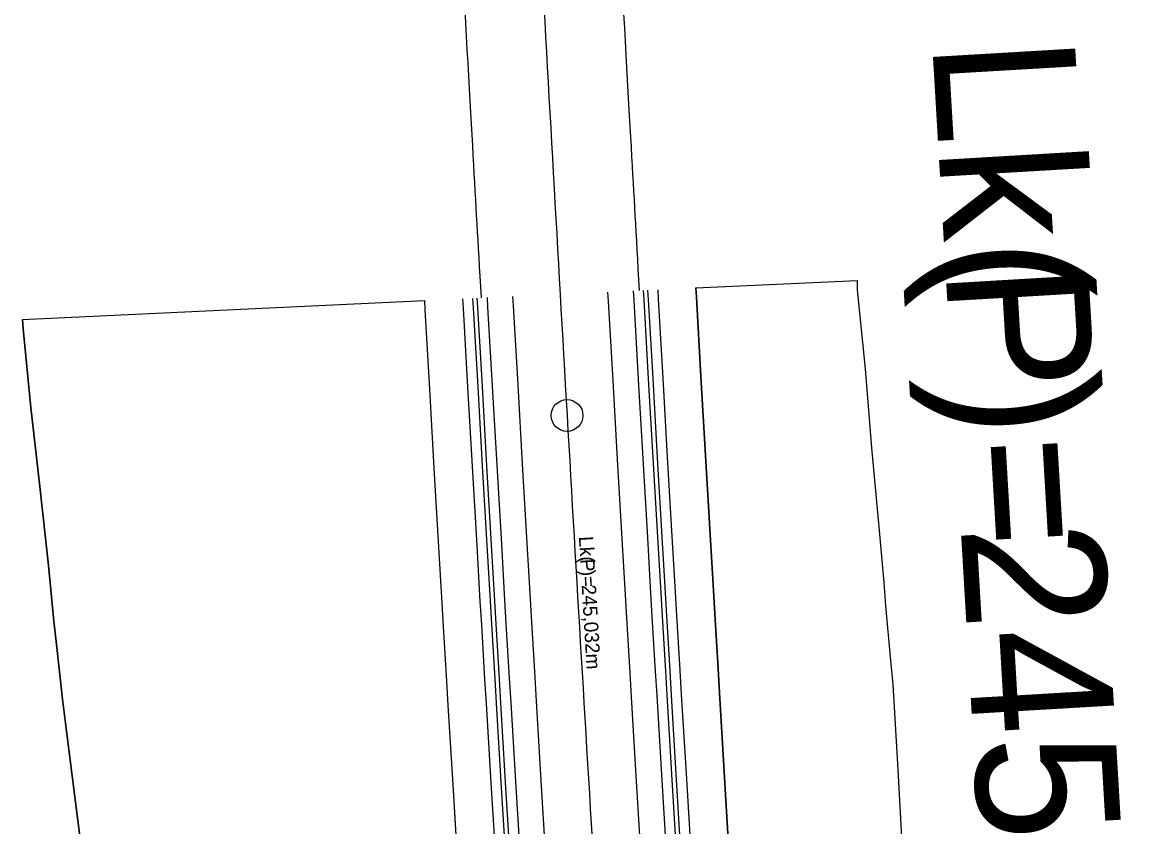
# Model space of a CAD drawing. Extents: x -678487 to -674601, y -1104811 to -1093295.
# Drawn here: x -677528.1 to -677386.5, y -1095447.1 to -1095345.6 of the extents above; entities that cross this region are included whole.
import ezdxf

# ---------------------------------------------------------------- set-up
doc = ezdxf.new("R2010")
doc.units = 0
for name, color, linetype in [('00_TUNEL', 7, 'Continuous'), ('SOxxxxxx_Koleje_param další_Popis', 7, 'Continuous'), ('SOxxxxxx_Koleje_param další_Popis10', 7, 'Continuous'), ('SOxxxxxx_Osa_bod_P', 7, 'Continuous'), ('SOxxxxxx_Staničení_Popis', 7, 'Continuous'), ('SOxxxxxx_ŽSp_hrana', 7, 'Continuous'), ('SOxxxxxx_ŽSp_odvodnění', 7, 'Continuous'), ('SOxxxxxx_ŽSp_zářez_hrana', 7, 'Continuous'), ('SOxxxxxx_ŽSp_zářez_plocha', 7, 'Continuous')]:
    doc.layers.add(name, color=color, linetype=linetype)

msp = doc.modelspace()

# ---------------------------------------------------------------- linework, layer by layer
at = {"layer": '00_TUNEL'}
for points in [[(-677474.92, -1095296.33), (-677473.79, -1095316.71), (-677472.66, -1095337.11), (-677471.09, -1095365.12), (-677470.66, -1095372.74), (-677470.22, -1095380.36)], [(-677454.95, -1095295.22), (-677453.82, -1095315.61), (-677452.69, -1095336), (-677451.12, -1095364.06), (-677450.68, -1095371.74), (-677450.24, -1095379.43)]]:
    msp.add_open_spline(points, degree=3, dxfattribs=at)
at = {"layer": 'SOxxxxxx_Osa_bod_P'}
msp.add_open_spline([(-677464.93, -1095295.77), (-677463.8, -1095316.16), (-677461.55, -1095356.94), (-677458.05, -1095418.1), (-677454.35, -1095479.24), (-677451.65, -1095519.99), (-677450.22, -1095540.36)], degree=3, dxfattribs=at)
at = {"layer": 'SOxxxxxx_Staničení_Popis'}
msp.add_line((-677459.35, -1095395.2), (-677459.35, -1095395.2), dxfattribs=at)
msp.add_circle((-677459.35, -1095395.2), 2, dxfattribs=at)
at = {"layer": 'SOxxxxxx_ŽSp_hrana'}
for p, q in [((-677454.23, -1095379.61), (-677454.16, -1095380.8)), ((-677466.23, -1095380.17), (-677466.17, -1095381.36)), ((-677466.17, -1095381.36), (-677465.59, -1095391.35)), ((-677454.16, -1095380.8), (-677453.59, -1095390.79)), ((-677465.59, -1095391.35), (-677465.02, -1095401.33)), ((-677453.59, -1095390.79), (-677453.01, -1095400.77)), ((-677453.01, -1095400.77), (-677452.43, -1095410.75)), ((-677465.02, -1095401.33), (-677464.44, -1095411.31)), ((-677452.43, -1095410.75), (-677452.02, -1095417.82)), ((-677464.44, -1095411.31), (-677464.02, -1095418.37)), ((-677452.02, -1095417.82), (-677451.84, -1095420.74)), ((-677464.02, -1095418.37), (-677463.85, -1095421.3)), ((-677451.84, -1095420.74), (-677451.43, -1095427.67)), ((-677463.85, -1095421.3), (-677463.44, -1095428.23)), ((-677451.43, -1095427.67), (-677451.25, -1095430.72)), ((-677463.44, -1095428.23), (-677463.26, -1095431.28)), ((-677451.25, -1095430.72), (-677450.65, -1095440.7)), ((-677463.26, -1095431.28), (-677462.66, -1095441.26)), ((-677450.65, -1095440.7), (-677450.04, -1095450.69)), ((-677462.66, -1095441.26), (-677462.05, -1095451.25))]:
    msp.add_line(p, q, dxfattribs=at)
at = {"layer": 'SOxxxxxx_ŽSp_odvodnění'}
for p, q in [((-677449.73, -1095379.4), (-677449.66, -1095380.59)), ((-677449.18, -1095379.38), (-677449.12, -1095380.57)), ((-677471.28, -1095380.41), (-677471.21, -1095381.6)), ((-677470.73, -1095380.38), (-677470.66, -1095381.57)), ((-677449.66, -1095380.59), (-677449.09, -1095390.58)), ((-677449.12, -1095380.57), (-677448.54, -1095390.55)), ((-677471.21, -1095381.6), (-677470.64, -1095391.58)), ((-677470.66, -1095381.57), (-677470.09, -1095391.56)), ((-677449.09, -1095390.58), (-677448.52, -1095400.56)), ((-677448.54, -1095390.55), (-677447.97, -1095400.54)), ((-677470.64, -1095391.58), (-677470.06, -1095401.57)), ((-677470.09, -1095391.56), (-677469.51, -1095401.54)), ((-677448.52, -1095400.56), (-677447.93, -1095410.54)), ((-677447.97, -1095400.54), (-677447.39, -1095410.52)), ((-677470.06, -1095401.57), (-677469.48, -1095411.55)), ((-677469.51, -1095401.54), (-677468.93, -1095411.52)), ((-677447.93, -1095410.54), (-677447.52, -1095417.61)), ((-677447.39, -1095410.52), (-677446.97, -1095417.58)), ((-677469.48, -1095411.55), (-677469.07, -1095418.61)), ((-677468.93, -1095411.52), (-677468.52, -1095418.58)), ((-677447.52, -1095417.61), (-677447.35, -1095420.53)), ((-677446.97, -1095417.58), (-677446.8, -1095420.5)), ((-677469.07, -1095418.61), (-677468.89, -1095421.53)), ((-677468.52, -1095418.58), (-677468.34, -1095421.51)), ((-677447.35, -1095420.53), (-677446.94, -1095427.46)), ((-677446.8, -1095420.5), (-677446.39, -1095427.43)), ((-677468.89, -1095421.53), (-677468.48, -1095428.46)), ((-677468.34, -1095421.51), (-677467.93, -1095428.44)), ((-677446.94, -1095427.46), (-677446.75, -1095430.51)), ((-677446.39, -1095427.43), (-677446.21, -1095430.49)), ((-677468.48, -1095428.46), (-677468.3, -1095431.52)), ((-677467.93, -1095428.44), (-677467.75, -1095431.49)), ((-677446.75, -1095430.51), (-677446.15, -1095440.49)), ((-677446.21, -1095430.49), (-677445.61, -1095440.47)), ((-677468.3, -1095431.52), (-677467.7, -1095441.5)), ((-677467.75, -1095431.49), (-677467.15, -1095441.47)), ((-677446.15, -1095440.49), (-677445.55, -1095450.48)), ((-677445.61, -1095440.47), (-677445, -1095450.45)), ((-677467.7, -1095441.5), (-677467.09, -1095451.48)), ((-677467.15, -1095441.47), (-677466.55, -1095451.46))]:
    msp.add_line(p, q, dxfattribs=at)
at = {"layer": 'SOxxxxxx_ŽSp_zářez_hrana'}
for p, q in [((-677422.71, -1095378.14), (-677422.7, -1095379.34)), ((-677451.01, -1095379.46), (-677450.94, -1095380.65)), ((-677447.9, -1095379.32), (-677447.84, -1095380.51)), ((-677443.09, -1095379.09), (-677443.02, -1095380.28)), ((-677422.7, -1095379.34), (-677421.72, -1095389.3)), ((-677477.37, -1095380.69), (-677477.3, -1095381.88)), ((-677472.56, -1095380.47), (-677472.49, -1095381.66)), ((-677469.45, -1095380.32), (-677469.38, -1095381.51)), ((-677450.94, -1095380.65), (-677450.37, -1095390.64)), ((-677447.84, -1095380.51), (-677447.26, -1095390.49)), ((-677443.02, -1095380.28), (-677442.45, -1095390.27)), ((-677477.3, -1095381.88), (-677476.73, -1095391.87)), ((-677472.49, -1095381.66), (-677471.92, -1095391.64)), ((-677469.38, -1095381.51), (-677468.81, -1095391.5)), ((-677528.14, -1095383.06), (-677528.05, -1095384.25)), ((-677528.05, -1095384.25), (-677527.07, -1095394.21)), ((-677421.72, -1095389.3), (-677420.89, -1095399.27)), ((-677450.37, -1095390.64), (-677449.79, -1095400.62)), ((-677447.26, -1095390.49), (-677446.69, -1095400.48)), ((-677442.45, -1095390.27), (-677441.87, -1095400.25)), ((-677476.73, -1095391.87), (-677476.16, -1095401.85)), ((-677471.92, -1095391.64), (-677471.34, -1095401.62)), ((-677468.81, -1095391.5), (-677468.23, -1095401.48)), ((-677527.07, -1095394.21), (-677525.94, -1095404.17)), ((-677420.89, -1095399.27), (-677419.96, -1095409.24)), ((-677449.79, -1095400.62), (-677449.21, -1095410.6)), ((-677446.69, -1095400.48), (-677446.11, -1095410.46)), ((-677441.87, -1095400.25), (-677441.29, -1095410.24)), ((-677476.16, -1095401.85), (-677475.57, -1095411.83)), ((-677471.34, -1095401.62), (-677470.76, -1095411.61)), ((-677468.23, -1095401.48), (-677467.65, -1095411.46)), ((-677525.94, -1095404.17), (-677524.84, -1095414.13)), ((-677419.96, -1095409.24), (-677419.36, -1095416.29)), ((-677449.21, -1095410.6), (-677448.8, -1095417.67)), ((-677446.11, -1095410.46), (-677445.69, -1095417.52)), ((-677441.29, -1095410.24), (-677440.88, -1095417.3)), ((-677475.57, -1095411.83), (-677475.16, -1095418.89)), ((-677470.76, -1095411.61), (-677470.35, -1095418.67)), ((-677467.65, -1095411.46), (-677467.24, -1095418.52)), ((-677524.84, -1095414.13), (-677524.15, -1095421.18)), ((-677419.36, -1095416.29), (-677419.12, -1095419.21)), ((-677448.8, -1095417.67), (-677448.63, -1095420.59)), ((-677445.69, -1095417.52), (-677445.52, -1095420.44)), ((-677440.88, -1095417.3), (-677440.7, -1095420.22)), ((-677475.16, -1095418.89), (-677474.99, -1095421.82)), ((-677470.35, -1095418.67), (-677470.17, -1095421.59)), ((-677467.24, -1095418.52), (-677467.07, -1095421.45)), ((-677419.12, -1095419.21), (-677418.5, -1095426.13)), ((-677448.63, -1095420.59), (-677448.22, -1095427.52)), ((-677445.52, -1095420.44), (-677445.11, -1095427.37)), ((-677440.7, -1095420.22), (-677440.29, -1095427.15)), ((-677524.15, -1095421.18), (-677523.83, -1095424.09)), ((-677474.99, -1095421.82), (-677474.58, -1095428.75)), ((-677470.17, -1095421.59), (-677469.76, -1095428.52)), ((-677467.07, -1095421.45), (-677466.66, -1095428.38)), ((-677523.83, -1095424.09), (-677523.06, -1095431)), ((-677418.5, -1095426.13), (-677418.2, -1095429.18)), ((-677448.22, -1095427.52), (-677448.03, -1095430.57)), ((-677445.11, -1095427.37), (-677444.93, -1095430.43)), ((-677440.29, -1095427.15), (-677440.11, -1095430.2)), ((-677474.58, -1095428.75), (-677474.39, -1095431.8)), ((-677469.76, -1095428.52), (-677469.58, -1095431.58)), ((-677466.66, -1095428.38), (-677466.47, -1095431.43)), ((-677418.2, -1095429.18), (-677417.63, -1095439.16)), ((-677523.06, -1095431), (-677522.68, -1095434.05)), ((-677448.03, -1095430.57), (-677447.43, -1095440.55)), ((-677444.93, -1095430.43), (-677444.33, -1095440.41)), ((-677440.11, -1095430.2), (-677439.51, -1095440.18)), ((-677474.39, -1095431.8), (-677473.79, -1095441.78)), ((-677469.58, -1095431.58), (-677468.98, -1095441.56)), ((-677466.47, -1095431.43), (-677465.87, -1095441.41)), ((-677522.68, -1095434.05), (-677521.44, -1095444)), ((-677417.63, -1095439.16), (-677417.06, -1095449.14)), ((-677447.43, -1095440.55), (-677446.83, -1095450.53)), ((-677444.33, -1095440.41), (-677443.72, -1095450.39)), ((-677439.51, -1095440.18), (-677438.91, -1095450.16)), ((-677473.79, -1095441.78), (-677473.19, -1095451.77)), ((-677468.98, -1095441.56), (-677468.37, -1095451.54)), ((-677465.87, -1095441.41), (-677465.27, -1095451.4)), ((-677521.44, -1095444), (-677520.18, -1095453.96))]:
    msp.add_line(p, q, dxfattribs=at)
at = {"layer": 'SOxxxxxx_ŽSp_zářez_plocha'}
for p, q in [((-677443.09, -1095379.09), (-677422.71, -1095378.14)), ((-677528.14, -1095383.06), (-677477.37, -1095380.69))]:
    msp.add_line(p, q, dxfattribs=at)
for points in [[(-677422.71, -1095378.14), (-677422.7, -1095379.34), (-677421.72, -1095389.3), (-677420.89, -1095399.27), (-677419.96, -1095409.24), (-677419.36, -1095416.29), (-677419.12, -1095419.21), (-677418.5, -1095426.13), (-677418.2, -1095429.18), (-677417.63, -1095439.16), (-677417.06, -1095449.14)], [(-677438.91, -1095450.16), (-677439.51, -1095440.18), (-677440.11, -1095430.2), (-677440.29, -1095427.15), (-677440.7, -1095420.22), (-677440.88, -1095417.3), (-677441.29, -1095410.24), (-677441.87, -1095400.25), (-677442.45, -1095390.27), (-677443.02, -1095380.28), (-677443.09, -1095379.09)], [(-677477.37, -1095380.69), (-677477.3, -1095381.88), (-677476.73, -1095391.87), (-677476.16, -1095401.85), (-677475.57, -1095411.83), (-677475.16, -1095418.89), (-677474.99, -1095421.82), (-677474.58, -1095428.75), (-677474.39, -1095431.8), (-677473.79, -1095441.78), (-677473.19, -1095451.77), (-677472.57, -1095461.75), (-677471.95, -1095471.73), (-677471.58, -1095477.67), (-677471.32, -1095481.72), (-677470.68, -1095491.7), (-677470.03, -1095501.68), (-677469.38, -1095511.66), (-677468.71, -1095521.65), (-677468.37, -1095526.59), (-677468.03, -1095531.63), (-677467.36, -1095541.2), (-677467.34, -1095541.61), (-677466.63, -1095551.59)], [(-677520.18, -1095453.96), (-677521.44, -1095444), (-677522.68, -1095434.05), (-677523.06, -1095431), (-677523.83, -1095424.09), (-677524.15, -1095421.18), (-677524.84, -1095414.13), (-677525.94, -1095404.17), (-677527.07, -1095394.21), (-677528.05, -1095384.25), (-677528.14, -1095383.06)]]:
    msp.add_lwpolyline(points, dxfattribs=at)

# ---------------------------------------------------------------- texts
at = {"layer": 'SOxxxxxx_Koleje_param další_Popis'}
for s, p in [('Lk(', (-677457.87, -1095410.49)), ('P', (-677457.7, -1095413.35)), (')=', (-677457.62, -1095414.72)), ('245,032m', (-677457.51, -1095416.61))]:
    msp.add_text(s, height=1.8, rotation=273.372, dxfattribs=at).set_placement(p)
at = {"layer": 'SOxxxxxx_Koleje_param další_Popis10'}
for s, p in [('Lk(', (-677413.26, -1095347.96)), ('P', (-677411.58, -1095376.56)), (')=', (-677410.77, -1095390.28)), ('245,032m', (-677409.65, -1095409.17))]:
    msp.add_text(s, height=18, rotation=273.372, dxfattribs=at).set_placement(p)

doc.saveas('drawing.dxf')
